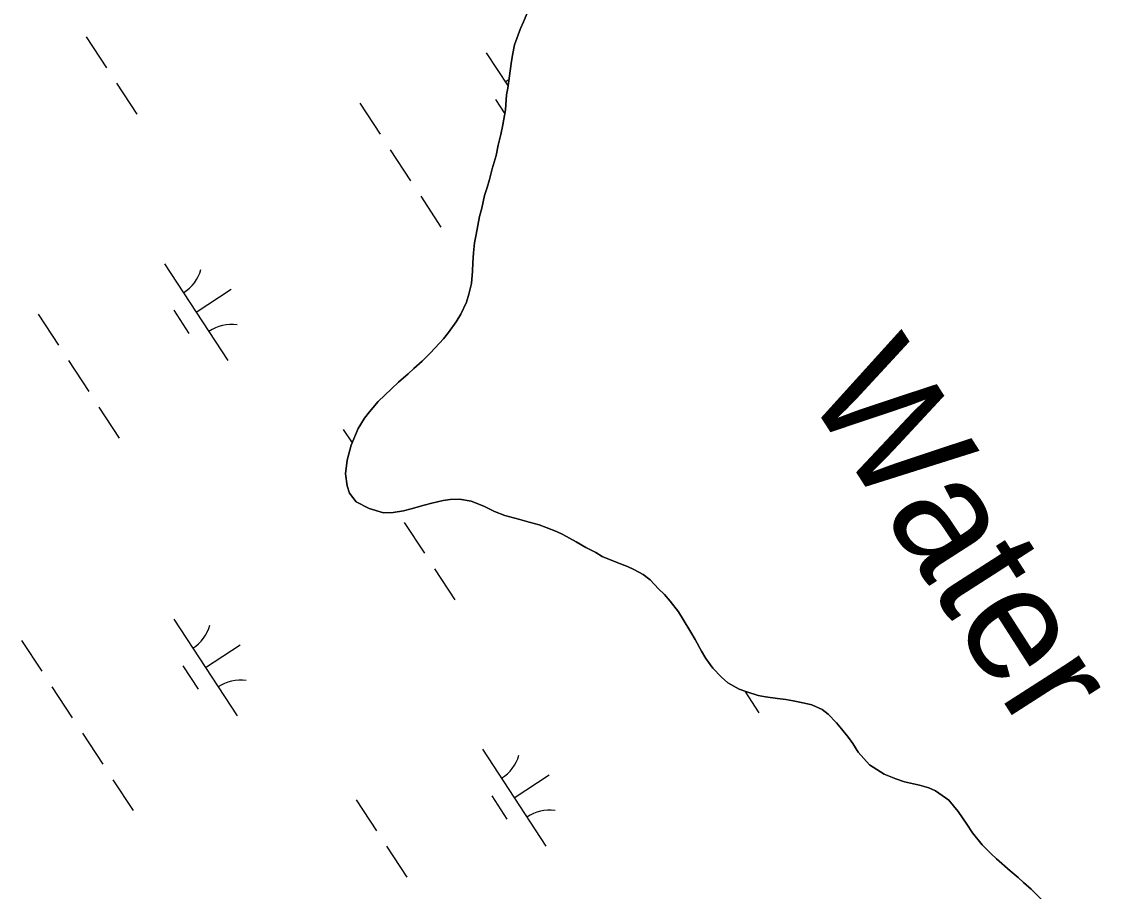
# Model space of a CAD drawing. Extents: x 3945642 to 3966284, y 206476 to 228921.
# Drawn here: x 3963351.7 to 3963818.4, y 213721.3 to 214097.3 of the extents above; entities that cross this region are included whole.
import ezdxf

# ---------------------------------------------------------------- set-up
doc = ezdxf.new("R2010")
doc.units = 0
for name, color, linetype in [('V-RIVR-IDEN', 7, 'Continuous'), ('V-TOPO-SHOR', 7, 'Continuous'), ('V-WETL-SWMP', 7, 'Continuous')]:
    doc.layers.add(name, color=color, linetype=linetype)

msp = doc.modelspace()

# ---------------------------------------------------------------- linework, layer by layer
at = {"layer": 'V-TOPO-SHOR'}
for points in [[(3963641.15, 213833.39), (3963637.95, 213838.82), (3963635.81, 213842.21), (3963632.2, 213846.84), (3963629.79, 213849.7), (3963627.23, 213852.15), (3963623.61, 213855.96), (3963620.66, 213858.28), (3963616.62, 213860.48), (3963613.79, 213861.71), (3963609.61, 213863.37), (3963602.87, 213866.12), (3963600.05, 213867.77), (3963595.74, 213869.96), (3963591.57, 213872.43), (3963585.91, 213875.58), (3963583.08, 213876.82), (3963578.64, 213878.61), (3963575.67, 213879.71), (3963571.35, 213880.97), (3963567.31, 213882.08), (3963560.83, 213883.75), (3963556.25, 213885.54), (3963551.67, 213887.88), (3963546.14, 213889.94), (3963541.15, 213890.93), (3963537.09, 213890.69), (3963534.11, 213890.31), (3963529.24, 213889.13), (3963525.85, 213888.21), (3963520.3, 213886.63), (3963516.91, 213885.84), (3963512.45, 213885.07), (3963508.25, 213884.96), (3963502.05, 213886.77), (3963496.53, 213889.65), (3963493.58, 213893.46), (3963492.52, 213896.58), (3963491.89, 213901.85), (3963492.61, 213907.66), (3963494.28, 213914.27), (3963497.31, 213921.41), (3963500.05, 213925.85), (3963502.23, 213928.67), (3963505.92, 213933.11), (3963511.77, 213938.61), (3963514.77, 213941.42), (3963518.99, 213945.04), (3963521.44, 213947.32), (3963524.98, 213950.54), (3963528.38, 213953.89), (3963530.7, 213956.31), (3963534.24, 213960.2), (3963536.43, 213962.89), (3963539.71, 213967.46), (3963541.76, 213970.82), (3963544.23, 213976.07), (3963545.21, 213979.45), (3963546.32, 213984.03), (3963546.77, 213989.44), (3963546.93, 213992.95), (3963547.24, 213997.27), (3963547.67, 214001.73), (3963548.38, 214005.24), (3963549.79, 214013.07), (3963550.76, 214016.58), (3963552.02, 214022.11), (3963553.13, 214025.62), (3963554.1, 214028.99), (3963555.35, 214033.58), (3963557.02, 214039.38), (3963557.87, 214043.83), (3963558.98, 214048.42), (3963559.96, 214052.6), (3963561.09, 214059.22), (3963561.55, 214065.57), (3963562.11, 214068.54), (3963562.83, 214073.81), (3963563.54, 214079.21), (3963564.11, 214082.85), (3963564.96, 214087.31), (3963567.58, 214094.32), (3963568.82, 214097.15), (3963570.75, 214101.59)], [(3963793.16, 213717.58), (3963788.46, 213722.21), (3963785.1, 213725.21), (3963782.82, 213727.26), (3963779.33, 213730.26), (3963773.42, 213735.44), (3963771.01, 213737.76), (3963767.25, 213741.44), (3963763.1, 213746.61), (3963760.56, 213750.41), (3963756.81, 213755.85), (3963752.8, 213760.75), (3963747.01, 213764.85), (3963744.19, 213766.08), (3963740.14, 213767.2), (3963733.66, 213768.73), (3963729.89, 213769.98), (3963724.77, 213772.05), (3963718.44, 213776.02), (3963713.62, 213781.46), (3963711.21, 213785.27), (3963709.34, 213787.85), (3963706.39, 213791.65), (3963704.25, 213794.24), (3963700.63, 213797.92), (3963697.94, 213799.96), (3963693.5, 213801.89), (3963690.39, 213802.73), (3963685.53, 213803.71), (3963682.29, 213804.28), (3963678.65, 213804.71), (3963673.52, 213805.42), (3963670.28, 213805.99), (3963665.42, 213807.51), (3963662.05, 213808.76), (3963657.2, 213811.5), (3963654.52, 213813.95), (3963650.76, 213817.77), (3963647.69, 213821.98), (3963645.82, 213825.11), (3963643.02, 213830.13), (3963641.15, 213833.39)]]:
    msp.add_lwpolyline(points, dxfattribs=at)
at = {"layer": 'V-WETL-SWMP'}
for p, q in [((3963570.75, 214101.59), (3963568.82, 214097.15)), ((3963568.82, 214097.15), (3963567.58, 214094.32)), ((3963567.58, 214094.32), (3963564.96, 214087.31)), ((3963379.67, 214090.76), (3963388.44, 214077.37)), ((3963564.96, 214087.31), (3963564.11, 214082.85)), ((3963552.74, 214083.81), (3963562.22, 214069.34)), ((3963564.11, 214082.85), (3963563.54, 214079.21)), ((3963563.54, 214079.21), (3963562.83, 214073.8)), ((3963562.83, 214073.8), (3963562.11, 214068.54)), ((3963392.82, 214070.68), (3963401.59, 214057.3)), ((3963562.11, 214068.54), (3963561.55, 214065.57)), ((3963556.7, 214063.68), (3963560.79, 214057.45)), ((3963561.55, 214065.57), (3963561.09, 214059.22)), ((3963498.05, 214061.97), (3963506.82, 214048.58)), ((3963561.09, 214059.22), (3963559.96, 214052.6)), ((3963559.96, 214052.6), (3963558.98, 214048.42)), ((3963558.98, 214048.42), (3963557.87, 214043.83)), ((3963511.2, 214041.89), (3963519.97, 214028.51)), ((3963557.87, 214043.83), (3963557.02, 214039.38)), ((3963557.02, 214039.38), (3963555.35, 214033.58)), ((3963555.35, 214033.58), (3963554.1, 214028.99)), ((3963554.1, 214028.99), (3963553.13, 214025.62)), ((3963524.36, 214021.82), (3963533.12, 214008.43)), ((3963552.02, 214022.11), (3963550.76, 214016.58)), ((3963553.13, 214025.62), (3963552.02, 214022.11)), ((3963549.79, 214013.07), (3963548.38, 214005.24)), ((3963550.76, 214016.58), (3963549.79, 214013.07)), ((3963548.38, 214005.24), (3963547.68, 214001.73)), ((3963547.68, 214001.73), (3963547.23, 213997.27)), ((3963547.23, 213997.27), (3963546.93, 213992.95)), ((3963413.61, 213992.65), (3963441.01, 213950.83)), ((3963546.77, 213989.44), (3963546.32, 213984.03)), ((3963546.93, 213992.95), (3963546.77, 213989.44)), ((3963427.31, 213971.74), (3963442.36, 213981.61)), ((3963545.21, 213979.45), (3963544.23, 213976.07)), ((3963546.32, 213984.03), (3963545.21, 213979.45)), ((3963544.23, 213976.07), (3963541.76, 213970.82)), ((3963358.91, 213970.82), (3963367.68, 213957.43)), ((3963417.56, 213972.53), (3963424.14, 213962.49)), ((3963541.76, 213970.82), (3963539.71, 213967.46)), ((3963539.71, 213967.46), (3963536.43, 213962.89)), ((3963536.43, 213962.89), (3963534.24, 213960.2)), ((3963530.7, 213956.31), (3963528.38, 213953.89)), ((3963534.24, 213960.2), (3963530.7, 213956.31)), ((3963528.38, 213953.89), (3963524.98, 213950.54)), ((3963372.07, 213950.74), (3963380.83, 213937.36)), ((3963521.44, 213947.32), (3963518.99, 213945.04)), ((3963524.98, 213950.54), (3963521.44, 213947.32)), ((3963518.99, 213945.04), (3963514.77, 213941.42)), ((3963511.77, 213938.61), (3963505.92, 213933.11)), ((3963514.77, 213941.42), (3963511.77, 213938.61)), ((3963505.92, 213933.11), (3963502.23, 213928.68)), ((3963385.22, 213930.67), (3963393.99, 213917.28)), ((3963502.23, 213928.68), (3963500.05, 213925.85)), ((3963500.05, 213925.85), (3963497.31, 213921.41)), ((3963490.89, 213920.99), (3963494.68, 213915.2)), ((3963497.31, 213921.41), (3963494.28, 213914.27)), ((3963494.28, 213914.27), (3963492.61, 213907.66)), ((3963492.61, 213907.66), (3963491.89, 213901.85)), ((3963491.89, 213901.85), (3963492.52, 213896.58)), ((3963492.52, 213896.58), (3963493.58, 213893.46)), ((3963493.58, 213893.46), (3963496.53, 213889.65)), ((3963537.09, 213890.69), (3963541.15, 213890.93)), ((3963541.15, 213890.93), (3963546.14, 213889.95)), ((3963496.53, 213889.65), (3963502.05, 213886.77)), ((3963502.05, 213886.77), (3963508.25, 213884.96)), ((3963516.91, 213885.84), (3963520.3, 213886.63)), ((3963520.3, 213886.63), (3963525.85, 213888.21)), ((3963525.85, 213888.21), (3963529.24, 213889.13)), ((3963529.24, 213889.13), (3963534.11, 213890.31)), ((3963534.11, 213890.31), (3963537.09, 213890.69)), ((3963546.14, 213889.95), (3963551.67, 213887.88)), ((3963551.67, 213887.88), (3963556.25, 213885.54)), ((3963508.25, 213884.96), (3963512.44, 213885.07)), ((3963512.44, 213885.07), (3963516.91, 213885.84)), ((3963556.25, 213885.54), (3963560.83, 213883.75)), ((3963560.83, 213883.75), (3963567.31, 213882.08)), ((3963567.31, 213882.08), (3963571.35, 213880.96)), ((3963517.19, 213880.84), (3963525.96, 213867.45)), ((3963571.35, 213880.96), (3963575.67, 213879.72)), ((3963575.67, 213879.72), (3963578.64, 213878.61)), ((3963578.64, 213878.61), (3963583.08, 213876.82)), ((3963583.08, 213876.82), (3963585.91, 213875.58)), ((3963585.91, 213875.58), (3963591.57, 213872.43)), ((3963591.57, 213872.43), (3963595.74, 213869.96)), ((3963595.74, 213869.96), (3963600.05, 213867.77)), ((3963600.05, 213867.77), (3963602.87, 213866.12)), ((3963602.87, 213866.12), (3963609.61, 213863.37)), ((3963609.61, 213863.37), (3963613.79, 213861.71)), ((3963530.34, 213860.76), (3963539.11, 213847.38)), ((3963613.79, 213861.71), (3963616.62, 213860.48)), ((3963616.62, 213860.48), (3963620.66, 213858.28)), ((3963620.66, 213858.28), (3963623.61, 213855.96)), ((3963623.61, 213855.96), (3963627.23, 213852.15)), ((3963627.23, 213852.15), (3963629.78, 213849.7)), ((3963629.78, 213849.7), (3963632.2, 213846.84)), ((3963632.2, 213846.84), (3963635.81, 213842.21)), ((3963635.81, 213842.21), (3963637.95, 213838.82)), ((3963417.54, 213838.96), (3963444.94, 213797.14)), ((3963637.95, 213838.82), (3963641.15, 213833.39)), ((3963641.15, 213833.39), (3963643.02, 213830.13)), ((3963643.02, 213830.13), (3963645.82, 213825.1)), ((3963351.75, 213829.84), (3963360.51, 213816.45)), ((3963431.24, 213818.05), (3963446.3, 213827.91)), ((3963645.82, 213825.1), (3963647.69, 213821.98)), ((3963647.69, 213821.98), (3963650.76, 213817.77)), ((3963421.5, 213818.84), (3963428.07, 213808.8)), ((3963650.76, 213817.77), (3963654.52, 213813.95)), ((3963654.52, 213813.95), (3963657.2, 213811.5)), ((3963657.2, 213811.5), (3963662.05, 213808.76)), ((3963364.9, 213809.76), (3963373.67, 213796.38)), ((3963662.05, 213808.76), (3963665.42, 213807.52)), ((3963664.53, 213807.84), (3963670.64, 213798.51)), ((3963665.42, 213807.52), (3963670.27, 213805.99)), ((3963670.27, 213805.99), (3963673.52, 213805.42)), ((3963673.52, 213805.42), (3963678.65, 213804.71)), ((3963678.65, 213804.71), (3963682.29, 213804.28)), ((3963682.29, 213804.28), (3963685.53, 213803.71)), ((3963685.53, 213803.71), (3963690.39, 213802.73)), ((3963690.39, 213802.73), (3963693.5, 213801.89)), ((3963693.5, 213801.89), (3963697.94, 213799.96)), ((3963697.94, 213799.96), (3963700.63, 213797.92)), ((3963700.63, 213797.92), (3963704.25, 213794.24)), ((3963704.25, 213794.24), (3963706.4, 213791.65)), ((3963378.05, 213789.69), (3963386.82, 213776.3)), ((3963706.4, 213791.65), (3963709.34, 213787.85)), ((3963709.34, 213787.85), (3963711.21, 213785.26)), ((3963711.21, 213785.26), (3963713.62, 213781.46)), ((3963551.13, 213782.73), (3963578.53, 213740.91)), ((3963713.62, 213781.46), (3963718.44, 213776.02)), ((3963718.44, 213776.02), (3963724.77, 213772.05)), ((3963391.2, 213769.61), (3963399.97, 213756.23)), ((3963564.83, 213761.82), (3963579.88, 213771.69)), ((3963724.77, 213772.05), (3963729.89, 213769.98)), ((3963729.89, 213769.98), (3963733.66, 213768.73)), ((3963733.66, 213768.73), (3963740.14, 213767.2)), ((3963740.14, 213767.2), (3963744.19, 213766.08)), ((3963744.19, 213766.08), (3963747.02, 213764.85)), ((3963747.02, 213764.85), (3963752.8, 213760.75)), ((3963496.43, 213760.9), (3963505.2, 213747.51)), ((3963555.08, 213762.61), (3963561.66, 213752.58)), ((3963752.8, 213760.75), (3963756.81, 213755.85)), ((3963756.81, 213755.85), (3963760.56, 213750.41)), ((3963760.56, 213750.41), (3963763.1, 213746.61)), ((3963763.1, 213746.61), (3963767.25, 213741.44)), ((3963767.25, 213741.44), (3963771.01, 213737.76)), ((3963509.59, 213740.82), (3963518.35, 213727.44)), ((3963771.01, 213737.76), (3963773.42, 213735.44)), ((3963773.42, 213735.44), (3963779.33, 213730.26)), ((3963779.33, 213730.26), (3963782.82, 213727.26)), ((3963782.82, 213727.26), (3963785.1, 213725.22)), ((3963785.1, 213725.22), (3963788.46, 213722.22)), ((3963788.46, 213722.22), (3963793.16, 213717.58))]:
    msp.add_line(p, q, dxfattribs=at)
for centre, start, end in [((3963551.51, 214086.13), 302.4575, 309.2035), ((3963412.37, 213994.98), 302.4575, 344.0011), ((3963442.64, 213948.77), 82.4574, 124.0011), ((3963416.3, 213841.28), 302.4575, 344.0011), ((3963446.58, 213795.07), 82.4574, 124.0011), ((3963549.89, 213785.06), 302.4575, 344.0011), ((3963580.16, 213738.85), 82.4574, 124.0011)]:
    msp.add_arc(centre, 17.62, start, end, dxfattribs=at)

# ---------------------------------------------------------------- texts
at = {"layer": 'V-RIVR-IDEN'}
msp.add_text('Water', height=50, rotation=302.6757, dxfattribs=at).set_placement((3963690.07, 213937.72))

doc.saveas('drawing.dxf')
